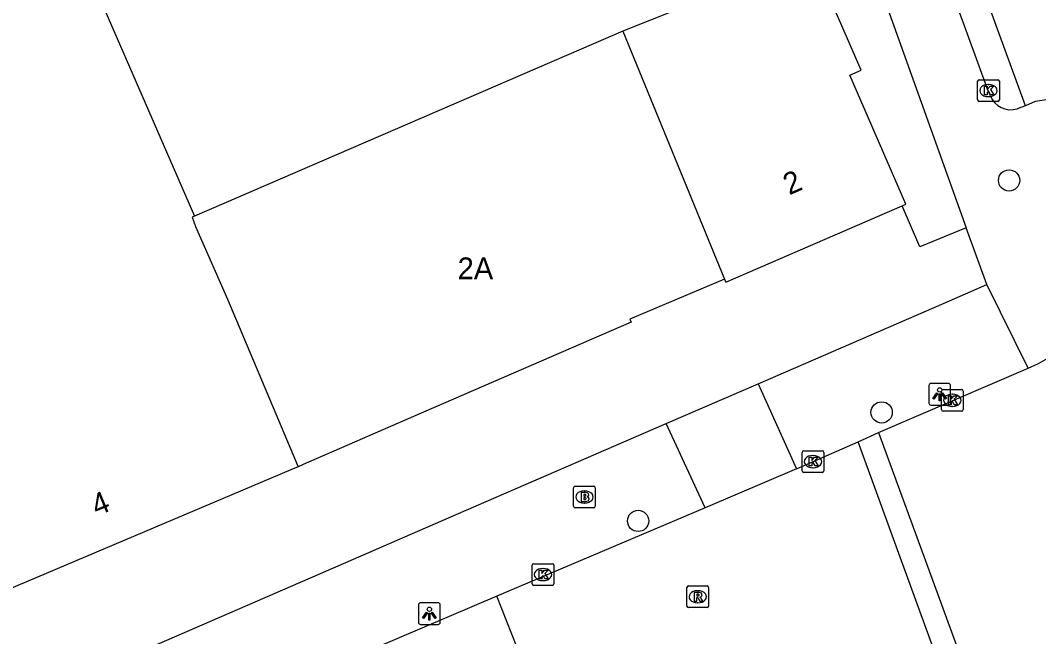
# Model space of a CAD drawing. Extents: x 158087 to 159494, y 382905 to 383981.
# Drawn here: x 158950.15 to 158997, y 383141.88 to 383170.24 of the extents above; entities that cross this region are included whole.
import ezdxf

# ---------------------------------------------------------------- set-up
doc = ezdxf.new("R2010")
doc.units = 0
for name, color, linetype in [('IMGEO_Boom', 7, 'Continuous'), ('IMGEO_Brandkraan', 7, 'Continuous'), ('IMGEO_Kolk', 7, 'Continuous'), ('IMGEO_Lichtpunt', 7, 'Continuous'), ('IMGEO_Pand', 7, 'Continuous'), ('IMGEO_Pand_nummerreeks', 7, 'Continuous'), ('IMGEO_Parkeervlak_open', 7, 'Continuous'), ('IMGEO_Rijbaan_lokaal_open', 7, 'Continuous'), ('IMGEO_Rioolput', 7, 'Continuous'), ('IMGEO_Voetpad_open', 7, 'Continuous')]:
    doc.layers.add(name, color=color, linetype=linetype)

msp = doc.modelspace()

# ---------------------------------------------------------------- linework, layer by layer
at = {"layer": 'IMGEO_Boom'}
for centre in [(158995.644, 383162.871), (158989.779, 383152.2), (158978.576, 383147.21)]:
    msp.add_circle(centre, 0.489, dxfattribs=at)
at = {"layer": 'IMGEO_Brandkraan'}
for p, q in [((158975.604, 383147.883), (158975.604, 383148.735)), ((158975.679, 383148.809), (158976.531, 383148.809)), ((158976.092, 383148.589), (158976.117, 383148.589)), ((158976.605, 383148.735), (158976.605, 383147.883)), ((158976.115, 383148.029), (158976.09, 383148.029)), ((158976.531, 383147.809), (158975.679, 383147.809))]:
    msp.add_line(p, q, dxfattribs=at)
for points in [[(158975.604, 383147.883), (158975.604, 383148.735)], [(158975.679, 383148.809), (158976.531, 383148.809)], [(158975.952, 383148.509), (158975.952, 383148.109), (158976.165, 383148.109)], [(158976.183, 383148.509), (158975.952, 383148.509)], [(158976.131, 383148.428), (158976.077, 383148.428), (158976.077, 383148.352)], [(158976.605, 383148.735), (158976.605, 383147.883)], [(158976.077, 383148.352), (158976.13, 383148.352)], [(158976.139, 383148.276), (158976.077, 383148.276), (158976.077, 383148.195)], [(158976.077, 383148.195), (158976.139, 383148.195)], [(158976.531, 383147.809), (158975.679, 383147.809)]]:
    msp.add_lwpolyline(points, dxfattribs=at)
for centre, radius, start, end in [((158975.681, 383148.733), 0.0765, 91.552, 178.448), ((158975.681, 383148.733), 0.0765, 91.552, 178.448), ((158976.132, 383148.39), 0.0379, 267.8285, 90.9355), ((158976.187, 383148.364), 0.145, 59.4692, 91.5367), ((158976.212, 383148.411), 0.0922, 285.5137, 58.1501), ((158976.529, 383148.733), 0.0765, 1.552, 88.448), ((158976.529, 383148.733), 0.0765, 1.552, 88.448), ((158976.14, 383148.235), 0.0404, 269.8759, 90.5077), ((158976.171, 383148.36), 0.251, 268.6676, 293.5347), ((158976.217, 383148.219), 0.105, 301.3115, 78.989), ((158975.681, 383147.885), 0.0765, 181.552, 268.448), ((158975.681, 383147.885), 0.0765, 181.552, 268.448), ((158976.529, 383147.885), 0.0765, 271.552, 358.448), ((158976.529, 383147.885), 0.0765, 271.552, 358.448)]:
    msp.add_arc(centre, radius, start, end, dxfattribs=at)
for centre, major_axis, ratio, start_param, end_param in [((158976.091, 383148.309), (-0.387, 0.002), 0.722429, 4.712389, 7.853982), ((158976.116, 383148.309), (-0.39, 0.002), 0.717154, 1.570796, 4.712389)]:
    msp.add_ellipse(centre, major_axis=major_axis, ratio=ratio, start_param=start_param, end_param=end_param, dxfattribs=at)
at = {"layer": 'IMGEO_Kolk'}
for p, q in [((158994.197, 383166.58), (158994.197, 383167.432)), ((158994.272, 383167.506), (158995.124, 383167.506)), ((158994.685, 383167.286), (158994.71, 383167.286)), ((158995.198, 383167.432), (158995.198, 383166.58)), ((158994.708, 383166.726), (158994.683, 383166.726)), ((158995.124, 383166.506), (158994.272, 383166.506)), ((158992.53, 383152.33), (158992.53, 383153.182)), ((158992.605, 383153.256), (158993.457, 383153.256)), ((158993.531, 383153.182), (158993.531, 383152.33)), ((158993.018, 383153.036), (158993.043, 383153.036)), ((158993.457, 383152.256), (158992.605, 383152.256)), ((158993.041, 383152.476), (158993.016, 383152.476)), ((158986.121, 383149.511), (158986.121, 383150.363)), ((158986.196, 383150.437), (158987.048, 383150.437)), ((158987.122, 383150.363), (158987.122, 383149.511)), ((158986.609, 383150.217), (158986.634, 383150.217)), ((158987.048, 383149.437), (158986.196, 383149.437)), ((158986.632, 383149.657), (158986.607, 383149.657)), ((158973.695, 383144.314), (158973.695, 383145.166)), ((158973.77, 383145.24), (158974.622, 383145.24)), ((158974.696, 383145.166), (158974.696, 383144.314)), ((158974.183, 383145.02), (158974.208, 383145.02)), ((158974.622, 383144.24), (158973.77, 383144.24)), ((158974.206, 383144.46), (158974.181, 383144.46))]:
    msp.add_line(p, q, dxfattribs=at)
for points in [[(158994.197, 383166.58), (158994.197, 383167.432)], [(158994.272, 383167.506), (158995.124, 383167.506)], [(158994.518, 383167.206), (158994.641, 383167.206), (158994.641, 383167.055), (158994.771, 383167.206), (158994.935, 383167.206), (158994.789, 383167.055), (158994.942, 383166.806), (158994.79, 383166.806), (158994.705, 383166.97), (158994.641, 383166.903), (158994.641, 383166.806), (158994.518, 383166.806), (158994.518, 383167.206)], [(158995.198, 383167.432), (158995.198, 383166.58)], [(158995.124, 383166.506), (158994.272, 383166.506)], [(158992.53, 383152.33), (158992.53, 383153.182)], [(158992.605, 383153.256), (158993.457, 383153.256)], [(158993.531, 383153.182), (158993.531, 383152.33)], [(158992.851, 383152.956), (158992.974, 383152.956), (158992.974, 383152.805), (158993.104, 383152.956), (158993.268, 383152.956), (158993.122, 383152.805), (158993.275, 383152.556), (158993.123, 383152.556), (158993.038, 383152.72), (158992.974, 383152.653), (158992.974, 383152.556), (158992.851, 383152.556), (158992.851, 383152.956)], [(158993.457, 383152.256), (158992.605, 383152.256)], [(158986.121, 383149.511), (158986.121, 383150.363)], [(158986.196, 383150.437), (158987.048, 383150.437)], [(158987.122, 383150.363), (158987.122, 383149.511)], [(158986.442, 383150.137), (158986.565, 383150.137), (158986.565, 383149.986), (158986.695, 383150.137), (158986.859, 383150.137), (158986.713, 383149.986), (158986.866, 383149.737), (158986.714, 383149.737), (158986.629, 383149.901), (158986.565, 383149.834), (158986.565, 383149.737), (158986.442, 383149.737), (158986.442, 383150.137)], [(158987.048, 383149.437), (158986.196, 383149.437)], [(158973.695, 383144.314), (158973.695, 383145.166)], [(158973.77, 383145.24), (158974.622, 383145.24)], [(158974.696, 383145.166), (158974.696, 383144.314)], [(158974.016, 383144.94), (158974.139, 383144.94), (158974.139, 383144.789), (158974.269, 383144.94), (158974.433, 383144.94), (158974.287, 383144.789), (158974.44, 383144.54), (158974.288, 383144.54), (158974.203, 383144.704), (158974.139, 383144.637), (158974.139, 383144.54), (158974.016, 383144.54), (158974.016, 383144.94)], [(158974.622, 383144.24), (158973.77, 383144.24)]]:
    msp.add_lwpolyline(points, dxfattribs=at)
for centre, start, end in [((158994.274, 383167.43), 91.552, 178.448), ((158994.274, 383167.43), 91.552, 178.448), ((158995.122, 383167.43), 1.552, 88.448), ((158995.122, 383167.43), 1.552, 88.448), ((158994.274, 383166.582), 181.552, 268.448), ((158994.274, 383166.582), 181.552, 268.448), ((158995.122, 383166.582), 271.552, 358.448), ((158995.122, 383166.582), 271.552, 358.448), ((158992.607, 383153.18), 91.552, 178.448), ((158992.607, 383153.18), 91.552, 178.448), ((158993.455, 383153.18), 1.552, 88.448), ((158993.455, 383153.18), 1.552, 88.448), ((158992.607, 383152.332), 181.552, 268.448), ((158992.607, 383152.332), 181.552, 268.448), ((158993.455, 383152.332), 271.552, 358.448), ((158993.455, 383152.332), 271.552, 358.448), ((158986.198, 383150.361), 91.552, 178.448), ((158986.198, 383150.361), 91.552, 178.448), ((158987.046, 383150.361), 1.552, 88.448), ((158987.046, 383150.361), 1.552, 88.448), ((158986.198, 383149.513), 181.552, 268.448), ((158986.198, 383149.513), 181.552, 268.448), ((158987.046, 383149.513), 271.552, 358.448), ((158987.046, 383149.513), 271.552, 358.448), ((158973.772, 383145.164), 91.552, 178.448), ((158973.772, 383145.164), 91.552, 178.448), ((158974.62, 383145.164), 1.552, 88.448), ((158974.62, 383145.164), 1.552, 88.448), ((158973.772, 383144.316), 181.552, 268.448), ((158973.772, 383144.316), 181.552, 268.448), ((158974.62, 383144.316), 271.552, 358.448), ((158974.62, 383144.316), 271.552, 358.448)]:
    msp.add_arc(centre, 0.0765, start, end, dxfattribs=at)
for centre, major_axis, ratio, start_param, end_param in [((158994.684, 383167.006), (-0.387, 0.002), 0.722429, 4.712389, 7.853982), ((158994.709, 383167.006), (-0.39, 0.002), 0.717154, 1.570796, 4.712389), ((158993.017, 383152.756), (-0.387, 0.002), 0.722429, 4.712389, 7.853982), ((158993.042, 383152.756), (-0.39, 0.002), 0.717154, 1.570796, 4.712389), ((158986.608, 383149.937), (-0.387, 0.002), 0.722429, 4.712389, 7.853982), ((158986.633, 383149.937), (-0.39, 0.002), 0.717154, 1.570796, 4.712389), ((158974.182, 383144.74), (-0.387, 0.002), 0.722429, 4.712389, 7.853982), ((158974.207, 383144.74), (-0.39, 0.002), 0.717154, 1.570796, 4.712389)]:
    msp.add_ellipse(centre, major_axis=major_axis, ratio=ratio, start_param=start_param, end_param=end_param, dxfattribs=at)
at = {"layer": 'IMGEO_Lichtpunt'}
for p, q in [((158992.855, 383153.532), (158992.047, 383153.532)), ((158992.855, 383153.532), (158992.047, 383153.532)), ((158991.953, 383153.437), (158991.953, 383152.63)), ((158991.953, 383153.437), (158991.953, 383152.63)), ((158992.949, 383152.63), (158992.949, 383153.437)), ((158992.949, 383152.63), (158992.949, 383153.437)), ((158992.047, 383152.536), (158992.855, 383152.536)), ((158992.047, 383152.536), (158992.855, 383152.536)), ((158968.47, 383143.347), (158968.47, 383142.54)), ((158968.47, 383143.347), (158968.47, 383142.54)), ((158969.372, 383143.442), (158968.564, 383143.442)), ((158969.372, 383143.442), (158968.564, 383143.442)), ((158969.466, 383142.54), (158969.466, 383143.347)), ((158969.466, 383142.54), (158969.466, 383143.347)), ((158968.564, 383142.446), (158969.372, 383142.446)), ((158968.564, 383142.446), (158969.372, 383142.446))]:
    msp.add_line(p, q, dxfattribs=at)
for points in [[(158992.327, 383153.101), (158992.366, 383153.073), (158992.178, 383152.811), (158992.14, 383152.838), (158992.327, 383153.101)], [(158992.539, 383153.073), (158992.577, 383153.1), (158992.764, 383152.838), (158992.725, 383152.81), (158992.539, 383153.073)], [(158992.429, 383153.053), (158992.476, 383153.053), (158992.476, 383152.731), (158992.429, 383152.731), (158992.429, 383153.053)], [(158968.844, 383143.011), (158968.883, 383142.983), (158968.695, 383142.721), (158968.657, 383142.748), (158968.844, 383143.011)], [(158968.946, 383142.963), (158968.993, 383142.963), (158968.993, 383142.641), (158968.946, 383142.641), (158968.946, 383142.963)], [(158969.056, 383142.983), (158969.094, 383143.01), (158969.281, 383142.748), (158969.242, 383142.72), (158969.056, 383142.983)]]:
    msp.add_lwpolyline(points, dxfattribs=at)
for centre in [(158992.452, 383153.235), (158968.969, 383143.145)]:
    msp.add_circle(centre, 0.0994, dxfattribs=at)
for centre, start, end in [((158992.047, 383153.437), 90, 180), ((158992.047, 383153.437), 90, 180), ((158992.855, 383153.437), 0, 90), ((158992.855, 383153.437), 0, 90), ((158992.047, 383152.63), 180, 270), ((158992.047, 383152.63), 180, 270), ((158992.855, 383152.63), 270, 0), ((158992.855, 383152.63), 270, 360), ((158968.564, 383143.347), 90, 180), ((158968.564, 383143.347), 90, 180), ((158969.372, 383143.347), 0, 90), ((158969.372, 383143.347), 0, 90), ((158968.564, 383142.54), 180, 270), ((158968.564, 383142.54), 180, 270), ((158969.372, 383142.54), 270, 0), ((158969.372, 383142.54), 270, 360)]:
    msp.add_arc(centre, 0.0946, start, end, dxfattribs=at)
at = {"layer": 'IMGEO_Pand'}
for points in [[(158951.764, 383175.933), (158958.165, 383161.234)], [(158986.545, 383173.21), (158977.877, 383169.742)], [(158990.729, 383161.708), (158990.892, 383161.779), (158988.318, 383167.716), (158988.842, 383167.943), (158987.27, 383171.548)], [(158977.877, 383169.742), (158958.165, 383161.234)], [(158977.877, 383169.742), (158982.553, 383158.326)], [(158982.553, 383158.326), (158982.61, 383158.187), (158990.729, 383161.708)], [(158958.165, 383161.234), (158958.052, 383161.185), (158958.212, 383160.752), (158959.674, 383157.403), (158962.928, 383149.701)], [(158982.553, 383158.326), (158978.198, 383156.487), (158978.258, 383156.349), (158968.243, 383152.006), (158963.169, 383149.806), (158962.928, 383149.701)], [(158962.928, 383149.701), (158962.591, 383149.555), (158945.494, 383142.325), (158945.35, 383142.657), (158945.105, 383142.551)]]:
    msp.add_lwpolyline(points, dxfattribs=at)
at = {"layer": 'IMGEO_Parkeervlak_open'}
msp.add_lwpolyline([(158993.666, 383160.69), (158991.541, 383159.821), (158990.729, 383161.708)], dxfattribs=at)
at = {"layer": 'IMGEO_Rijbaan_lokaal_open'}
for points in [[(158996.399, 383166.311), (158990.716, 383181.896), (158982.834, 383202.978), (158981.159, 383206.547)], [(158997.479, 383166.591), (158996.841, 383166.497), (158996.399, 383166.311)], [(158989.636, 383151.273), (158996.528, 383154.237)], [(158988.706, 383150.846), (158989.636, 383151.273)], [(158989.636, 383151.273), (158994.755, 383137.296)], [(158985.868, 383149.608), (158988.706, 383150.846)], [(158993.763, 383136.947), (158988.706, 383150.846)], [(158985.868, 383149.608), (158981.658, 383147.817)], [(158981.658, 383147.817), (158972.076, 383143.74)], [(158972.076, 383143.74), (158961.828, 383139.38), (158956.401, 383137.015)], [(158975.064, 383136.167), (158972.076, 383143.74)]]:
    msp.add_lwpolyline(points, dxfattribs=at)
msp.add_arc((158994.283, 383159.729), 5.933, 292.2308, 8.9588, dxfattribs=at)
at = {"layer": 'IMGEO_Rioolput'}
for p, q in [((158980.893, 383144.219), (158981.745, 383144.219)), ((158980.818, 383143.293), (158980.818, 383144.145)), ((158981.306, 383143.999), (158981.331, 383143.999)), ((158981.819, 383144.145), (158981.819, 383143.293)), ((158981.329, 383143.439), (158981.304, 383143.439)), ((158981.745, 383143.219), (158980.893, 383143.219))]:
    msp.add_line(p, q, dxfattribs=at)
for points in [[(158980.893, 383144.219), (158981.745, 383144.219)], [(158980.818, 383143.293), (158980.818, 383144.145)], [(158981.407, 383143.917), (158981.155, 383143.919), (158981.155, 383143.519)], [(158981.333, 383143.838), (158981.279, 383143.838), (158981.279, 383143.757)], [(158981.279, 383143.757), (158981.331, 383143.757)], [(158981.819, 383144.145), (158981.819, 383143.293)], [(158981.155, 383143.519), (158981.279, 383143.519), (158981.279, 383143.681), (158981.29, 383143.681)], [(158981.337, 383143.652), (158981.408, 383143.519), (158981.548, 383143.519), (158981.483, 383143.645)], [(158981.745, 383143.219), (158980.893, 383143.219)]]:
    msp.add_lwpolyline(points, dxfattribs=at)
for centre, radius, start, end in [((158980.895, 383144.143), 0.0765, 91.552, 178.448), ((158980.895, 383144.143), 0.0765, 91.552, 178.448), ((158981.743, 383144.143), 0.0765, 1.552, 88.448), ((158981.743, 383144.143), 0.0765, 1.552, 88.448), ((158981.315, 383143.946), 0.19, 274.7715, 282.9687), ((158981.339, 383143.742), 0.0964, 77.0061, 93.1865), ((158981.353, 383143.799), 0.0378, 276.6634, 79.6772), ((158981.406, 383143.807), 0.109, 350.3612, 89.416), ((158981.404, 383143.807), 0.112, 277.5842, 350.9817), ((158981.388, 383143.592), 0.108, 29.5134, 73.7905), ((158980.895, 383143.295), 0.0765, 181.552, 268.448), ((158980.895, 383143.295), 0.0765, 181.552, 268.448), ((158981.289, 383143.628), 0.0533, 26.0293, 88.6989), ((158981.743, 383143.295), 0.0765, 271.552, 358.448), ((158981.743, 383143.295), 0.0765, 271.552, 358.448)]:
    msp.add_arc(centre, radius, start, end, dxfattribs=at)
for centre, major_axis, ratio, start_param, end_param in [((158981.305, 383143.719), (-0.387, 0.002), 0.722429, 4.712389, 7.853982), ((158981.33, 383143.719), (-0.39, 0.002), 0.717154, 1.570796, 4.712389)]:
    msp.add_ellipse(centre, major_axis=major_axis, ratio=ratio, start_param=start_param, end_param=end_param, dxfattribs=at)
at = {"layer": 'IMGEO_Voetpad_open'}
for points in [[(158994.785, 383166.767), (158994.675, 383167.001), (158992.301, 383173.529)], [(158989.524, 383172.274), (158993.666, 383160.69)], [(158996.399, 383166.311), (158996.014, 383166.172)], [(158994.618, 383158.08), (158993.666, 383160.69)], [(158984.101, 383153.521), (158992.656, 383157.23), (158994.618, 383158.08)], [(158996.528, 383154.237), (158994.618, 383158.08)], [(158979.866, 383151.686), (158984.101, 383153.521)], [(158984.101, 383153.521), (158985.868, 383149.608)], [(158954.808, 383140.824), (158965.125, 383145.296), (158970.2, 383147.496), (158979.866, 383151.686)], [(158981.658, 383147.817), (158979.866, 383151.686)]]:
    msp.add_lwpolyline(points, dxfattribs=at)
msp.add_arc((158995.714, 383167.119), 0.994, 200.765, 287.5687, dxfattribs=at)

# ---------------------------------------------------------------- texts
at = {"layer": 'IMGEO_Pand_nummerreeks'}
for s, rotation, p in [('2', 23.6574, (158985.526, 383162.18)), ('2A', 360, (158970.272, 383158.329)), ('4', 22.7235, (158953.672, 383147.413))]:
    msp.add_text(s, height=1, rotation=rotation, dxfattribs=at).set_placement(p)

doc.saveas('drawing.dxf')
